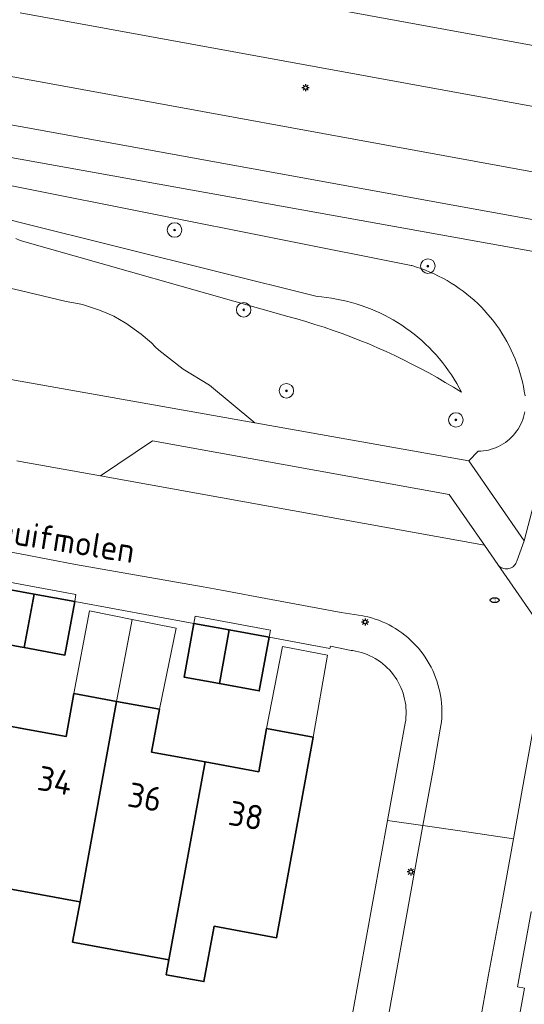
# Model space of a CAD drawing. Header units: metres. Extents: x 152610 to 160096, y 456114 to 462495.
# Tile 311 of 656: x 157500 to 157528, y 459751 to 459805. Entities that reach past the tile are written whole.
import ezdxf
from ezdxf.enums import TextEntityAlignment as Align

# ---------------------------------------------------------------- set-up
doc = ezdxf.new("R2010")
doc.units = ezdxf.units.M
doc.header["$LTSCALE"] = 0.5
doc.layers.get('0').update_dxf_attribs({"linetype": 'CONTINUOUS'})
for name, color, linetype, lineweight in [('B-PV-GR-BEPLANTING_CULTUUR_BOSPLANTSOEN-GV', 251, 'CONTINUOUS', 18), ('B-PV-GR-BOOM-S', 251, 'CONTINUOUS', 25), ('B-PV-GW-TALUD_KRUIN-G', 251, 'CONTINUOUS', 18), ('B-PV-IE-MEUBILAIR-S', 251, 'CONTINUOUS', 25), ('B-PV-OG-BEBOUWING-GV', 6, 'CONTINUOUS', 35), ('B-PV-OG-BEBOUWING-T18', 1, 'CONTINUOUS', 18), ('B-PV-OG-BEBOUWING_OVERBOUWING-GV', 251, 'CONTINUOUS', 18), ('B-PV-OG-TERREIN_BEGROEID-GV', 251, 'CONTINUOUS', 18), ('B-PV-OG-TOPOGRAFIE-T18', 1, 'CONTINUOUS', 18), ('B-PV-VH-GESLOTENVERHARDING_ASFALT-GV', 251, 'CONTINUOUS', 18), ('B-PV-VH-OPENVERHARDING_BETONSTRAATSTEEN-GV', 251, 'CONTINUOUS', 18), ('B-PV-VH-OPENVERHARDING_TEGEL-GV', 251, 'CONTINUOUS', 18)]:
    doc.layers.add(name, color=color, linetype=linetype, lineweight=lineweight)
doc.styles.add('NLCS-ISO', font='NLCS-ISO.ttf')
doc.styles.add('NLCS-ISO-M750-T18', font='NLCS-ISO.ttf', dxfattribs={"height": 1.35})

# ---------------------------------------------------------------- blocks, each defined once
blk = doc.blocks.new('SIE-MEUBILAIR_PAAL_LICHTMAST-SO')
for points in [[(-0.62, 0), (-1, 0)], [(-0.71, 0.71), (-0.44, 0.44)], [(0, 1), (0, 0.62)], [(0.44, 0.44), (0.71, 0.71)], [(1, 0), (0.62, 0)], [(-0.71, -0.71), (-0.44, -0.44)], [(0, -0.62), (0, -1)], [(0.44, -0.44), (0.71, -0.71)]]:
    blk.add_lwpolyline(points)
blk.add_circle((0, 0), 0.5)
blk = doc.blocks.new('SIE-MEUBILAIR_PUT_RIOOLPUT-SO')
blk.add_ellipse((0, 0), major_axis=(1.25, 0), ratio=0.54)
at = {"style": 'NLCS-ISO'}
blk.add_text('ri', height=0.75, dxfattribs=at).set_placement((-0.04, 0.07), align=Align.MIDDLE_CENTER)
blk = doc.blocks.new('SGR-BOOM_GBKN-SO')
at = {"linetype": 'ByBlock', "lineweight": 18}
h = blk.add_hatch(color=0, dxfattribs=at)
h.dxf.hatch_style = 1
edge = h.paths.add_edge_path()
edge.add_arc((0, 0), 0.25, 0, 360)
at = {"color": 0, "linetype": 'ByBlock', "lineweight": 18}
for radius in [2, 0.25]:
    blk.add_circle((0, 0), radius, dxfattribs=at)
at = {"color": 0, "linetype": 'ByBlock', "lineweight": 18, "style": 'NLCS-ISO'}
blk.add_attdef('SOORT', (2.5, 0), '', height=1.5, dxfattribs=at)

msp = doc.modelspace()

# ---------------------------------------------------------------- linework, layer by layer
at = {"layer": 'B-PV-GR-BEPLANTING_CULTUUR_BOSPLANTSOEN-GV', "flags": 128}
for points in [[(157527.779, 459784.021), (157527.738, 459784.282), (157527.689, 459784.542), (157527.633, 459784.8), (157527.568, 459785.057), (157527.496, 459785.311), (157527.416, 459785.563), (157527.328, 459785.812), (157527.234, 459786.059), (157527.131, 459786.303), (157527.021, 459786.543), (157526.905, 459786.78), (157526.78, 459787.014), (157526.649, 459787.244), (157526.512, 459787.469), (157526.367, 459787.69), (157526.216, 459787.907), (157526.058, 459788.119), (157525.894, 459788.326), (157525.723, 459788.528), (157525.547, 459788.725), (157525.364, 459788.917), (157525.176, 459789.103), (157524.983, 459789.283), (157524.784, 459789.457), (157524.58, 459789.625), (157524.371, 459789.787), (157524.157, 459789.942), (157523.939, 459790.091), (157523.716, 459790.234), (157523.489, 459790.369), (157523.258, 459790.497), (157523.023, 459790.619), (157522.784, 459790.733), (157522.543, 459790.84), (157522.298, 459790.94), (157522.05, 459791.032), (157521.799, 459791.116), (157521.547, 459791.193), (157521.52, 459791.201), (157500, 459795.489), (157496.355, 459796.215)], [(157499.758, 459792.684), (157500, 459792.586), (157514.72, 459788.395), (157515.215, 459788.26), (157515.719, 459788.114), (157516.22, 459787.96), (157516.72, 459787.799), (157517.216, 459787.631), (157517.71, 459787.454), (157518.202, 459787.271), (157518.69, 459787.079), (157519.176, 459786.881), (157519.658, 459786.674), (157520.138, 459786.461), (157520.614, 459786.24), (157521.086, 459786.012), (157521.555, 459785.777), (157522.021, 459785.535), (157522.482, 459785.286), (157522.94, 459785.029), (157523.394, 459784.766), (157523.843, 459784.496), (157524.289, 459784.219), (157524.16, 459784.465), (157524.024, 459784.707), (157523.881, 459784.946), (157523.731, 459785.179), (157523.574, 459785.409), (157523.411, 459785.634), (157523.242, 459785.854), (157523.066, 459786.069), (157522.884, 459786.28), (157522.696, 459786.484), (157522.503, 459786.684), (157522.303, 459786.877), (157522.098, 459787.065), (157521.888, 459787.247), (157521.673, 459787.422), (157521.453, 459787.592), (157521.228, 459787.755), (157520.998, 459787.911), (157520.764, 459788.061), (157520.526, 459788.204), (157520.284, 459788.34), (157520.038, 459788.469), (157519.788, 459788.591), (157519.535, 459788.706), (157519.278, 459788.813), (157519.019, 459788.913), (157518.757, 459789.006), (157518.493, 459789.09), (157518.226, 459789.168), (157517.957, 459789.237), (157517.686, 459789.299), (157517.413, 459789.353), (157517.139, 459789.399), (157516.864, 459789.437), (157516.587, 459789.467), (157516.341, 459789.487), (157500, 459793.577), (157499.51, 459793.7)], [(157499.51, 459793.7), (157500, 459793.577), (157516.341, 459789.487), (157516.587, 459789.467), (157516.864, 459789.437), (157517.139, 459789.399), (157517.413, 459789.353), (157517.686, 459789.299), (157517.957, 459789.237), (157518.226, 459789.168), (157518.493, 459789.09), (157518.757, 459789.006), (157519.019, 459788.913), (157519.278, 459788.813), (157519.535, 459788.706), (157519.788, 459788.591), (157520.038, 459788.469), (157520.284, 459788.34), (157520.526, 459788.204), (157520.764, 459788.061), (157520.998, 459787.911), (157521.228, 459787.755), (157521.453, 459787.592), (157521.673, 459787.422), (157521.888, 459787.247), (157522.098, 459787.065), (157522.303, 459786.877), (157522.503, 459786.684), (157522.696, 459786.484), (157522.884, 459786.28), (157523.066, 459786.069), (157523.242, 459785.854), (157523.411, 459785.634), (157523.574, 459785.409), (157523.731, 459785.179), (157523.881, 459784.946), (157524.024, 459784.707), (157524.16, 459784.465), (157524.289, 459784.219), (157523.843, 459784.496), (157523.394, 459784.766), (157522.94, 459785.029), (157522.482, 459785.286), (157522.021, 459785.535), (157521.555, 459785.777), (157521.086, 459786.012), (157520.614, 459786.24), (157520.138, 459786.461), (157519.658, 459786.674), (157519.176, 459786.881), (157518.69, 459787.079), (157518.202, 459787.271), (157517.71, 459787.454), (157517.216, 459787.631), (157516.72, 459787.799), (157516.22, 459787.96), (157515.719, 459788.114), (157515.215, 459788.26), (157514.72, 459788.395), (157500, 459792.586), (157499.758, 459792.684)], [(157498.219, 459790.237), (157500, 459789.816), (157502.528, 459789.223), (157503.151, 459789.105), (157503.431, 459789.052), (157503.867, 459788.911), (157504.206, 459788.801), (157504.365, 459788.735), (157504.769, 459788.568), (157505.148, 459788.411), (157505.772, 459788.046), (157505.808, 459788.021), (157506.651, 459787.418), (157507.118, 459787.03), (157507.23, 459786.937), (157507.436, 459786.723), (157507.62, 459786.533), (157508.967, 459785.494), (157510.419, 459784.608), (157512.917, 459782.538), (157524.68, 459780.44), (157525.2, 459780.97), (157525.345, 459780.976), (157525.49, 459780.99), (157525.634, 459781.012), (157525.777, 459781.042), (157525.917, 459781.08), (157526.056, 459781.126), (157526.191, 459781.178), (157526.324, 459781.239), (157526.453, 459781.306), (157526.578, 459781.381), (157526.698, 459781.462), (157526.815, 459781.55), (157526.926, 459781.644), (157527.032, 459781.744), (157527.132, 459781.849), (157527.226, 459781.96), (157527.314, 459782.076), (157527.396, 459782.197), (157527.47, 459782.321), (157527.538, 459782.45), (157527.599, 459782.583), (157527.652, 459782.718), (157527.698, 459782.856), (157527.736, 459782.997), (157527.766, 459783.139)]]:
    msp.add_lwpolyline(points, dxfattribs=at)
at = {"layer": 'B-PV-GW-TALUD_KRUIN-G', "flags": 128}
msp.add_lwpolyline([(157499.51, 459793.7), (157500, 459793.577), (157516.341, 459789.487), (157516.587, 459789.467), (157516.864, 459789.437), (157517.139, 459789.399), (157517.413, 459789.353), (157517.686, 459789.299), (157517.957, 459789.237), (157518.226, 459789.168), (157518.493, 459789.09), (157518.757, 459789.006), (157519.019, 459788.913), (157519.278, 459788.813), (157519.535, 459788.706), (157519.788, 459788.591), (157520.038, 459788.469), (157520.284, 459788.34), (157520.526, 459788.204), (157520.764, 459788.061), (157520.998, 459787.911), (157521.228, 459787.755), (157521.453, 459787.592), (157521.673, 459787.422), (157521.888, 459787.247), (157522.098, 459787.065), (157522.303, 459786.877), (157522.503, 459786.684), (157522.696, 459786.484), (157522.884, 459786.28), (157523.066, 459786.069), (157523.242, 459785.854), (157523.411, 459785.634), (157523.574, 459785.409), (157523.731, 459785.179), (157523.881, 459784.946), (157524.024, 459784.707), (157524.16, 459784.465), (157524.289, 459784.219), (157523.843, 459784.496), (157523.394, 459784.766), (157522.94, 459785.029), (157522.482, 459785.286), (157522.021, 459785.535), (157521.555, 459785.777), (157521.086, 459786.012), (157520.614, 459786.24), (157520.138, 459786.461), (157519.658, 459786.674), (157519.176, 459786.881), (157518.69, 459787.079), (157518.202, 459787.271), (157517.71, 459787.454), (157517.216, 459787.631), (157516.72, 459787.799), (157516.22, 459787.96), (157515.719, 459788.114), (157515.215, 459788.26), (157514.72, 459788.395), (157500, 459792.586), (157499.758, 459792.684)], dxfattribs=at)
at = {"layer": 'B-PV-OG-BEBOUWING-GV', "flags": 128}
for points in [[(157500.766, 459773.108), (157498.859, 459773.461), (157498.31, 459770.51), (157500, 459770.201), (157500.226, 459770.16)], [(157502.999, 459772.697), (157500.766, 459773.108), (157500.226, 459770.16), (157502.46, 459769.75)], [(157511.507, 459771.133), (157509.56, 459771.49), (157509.02, 459768.54), (157510.967, 459768.182)], [(157513.7, 459770.73), (157511.507, 459771.133), (157510.967, 459768.182), (157513.15, 459767.78)], [(157505.304, 459767.2), (157502.95, 459767.63), (157502.53, 459765.27), (157500, 459765.734), (157499.435, 459765.837), (157497.846, 459757.165), (157500, 459756.771), (157503.078, 459756.208), (157503.291, 459756.169)], [(157505.304, 459767.2), (157503.291, 459756.169), (157502.886, 459753.949), (157508.187, 459752.979), (157510.179, 459763.87), (157507.23, 459764.41), (157507.66, 459766.77)], [(157516.13, 459765.23), (157513.56, 459765.7), (157513.13, 459763.33), (157510.179, 459763.87), (157508.187, 459752.979), (157508.075, 459752.364), (157508.036, 459752.15), (157510.109, 459751.77), (157510.667, 459754.82), (157514.11, 459754.19)]]:
    msp.add_lwpolyline(points, close=True, dxfattribs=at)
at = {"layer": 'B-PV-OG-BEBOUWING_OVERBOUWING-GV', "flags": 128}
for points in [[(157505.304, 459767.2), (157506.155, 459771.715), (157503.813, 459772.179), (157502.95, 459767.63)], [(157508.583, 459771.235), (157506.155, 459771.715), (157505.304, 459767.2), (157507.66, 459766.77)], [(157516.91, 459769.747), (157514.431, 459770.222), (157513.56, 459765.7), (157516.13, 459765.23)]]:
    msp.add_lwpolyline(points, close=True, dxfattribs=at)
at = {"layer": 'B-PV-OG-TERREIN_BEGROEID-GV', "flags": 128}
for points in [[(157453.47, 459810.019), (157500, 459801.512), (157553.38, 459791.752), (157553.922, 459791.682), (157554.534, 459791.596), (157555.145, 459791.502), (157555.755, 459791.4), (157556.364, 459791.29), (157556.971, 459791.172), (157557.576, 459791.046), (157558.18, 459790.913), (157558.782, 459790.771)], [(157538.45, 459790.13), (157500, 459797.049), (157441.9, 459807.503)], [(157561.343, 459793.048), (157555.691, 459794.688), (157549.952, 459795.988), (157500, 459805.109)], [(157496.355, 459796.215), (157500, 459795.489), (157521.52, 459791.201), (157521.547, 459791.193), (157521.799, 459791.116), (157522.05, 459791.032), (157522.298, 459790.94), (157522.543, 459790.84), (157522.784, 459790.733), (157523.023, 459790.619), (157523.258, 459790.497), (157523.489, 459790.369), (157523.716, 459790.234), (157523.939, 459790.091), (157524.157, 459789.942), (157524.371, 459789.787), (157524.58, 459789.625), (157524.784, 459789.457), (157524.983, 459789.283), (157525.176, 459789.103), (157525.364, 459788.917), (157525.547, 459788.725), (157525.723, 459788.528), (157525.894, 459788.326), (157526.058, 459788.119), (157526.216, 459787.907), (157526.367, 459787.69), (157526.512, 459787.469), (157526.649, 459787.244), (157526.78, 459787.014), (157526.905, 459786.78), (157527.021, 459786.543), (157527.131, 459786.303), (157527.234, 459786.059), (157527.328, 459785.812), (157527.416, 459785.563), (157527.496, 459785.311), (157527.568, 459785.057), (157527.633, 459784.8), (157527.689, 459784.542), (157527.738, 459784.282), (157527.779, 459784.021)], [(157498.15, 459785.17), (157500, 459784.841), (157512.917, 459782.538), (157510.419, 459784.608), (157508.967, 459785.494), (157507.62, 459786.533), (157507.436, 459786.723), (157507.23, 459786.937), (157507.118, 459787.03), (157506.651, 459787.418), (157505.808, 459788.021), (157505.772, 459788.046), (157505.148, 459788.411), (157504.769, 459788.568), (157504.365, 459788.735), (157504.206, 459788.801), (157503.867, 459788.911), (157503.431, 459789.052), (157503.151, 459789.105), (157502.528, 459789.223), (157500, 459789.816), (157498.219, 459790.237)], [(157527.766, 459783.139), (157527.736, 459782.997), (157527.698, 459782.856), (157527.652, 459782.718), (157527.599, 459782.583), (157527.538, 459782.45), (157527.47, 459782.321), (157527.396, 459782.197), (157527.314, 459782.076), (157527.226, 459781.96), (157527.132, 459781.849), (157527.032, 459781.744), (157526.926, 459781.644), (157526.815, 459781.55), (157526.698, 459781.462), (157526.578, 459781.381), (157526.453, 459781.306), (157526.324, 459781.239), (157526.191, 459781.178), (157526.056, 459781.126), (157525.917, 459781.08), (157525.777, 459781.042), (157525.634, 459781.012), (157525.49, 459780.99), (157525.345, 459780.976), (157525.2, 459780.97), (157524.68, 459780.44), (157527.73, 459776.04), (157529.107, 459781.317)]]:
    msp.add_lwpolyline(points, dxfattribs=at)
at = {"layer": 'B-PV-VH-GESLOTENVERHARDING_ASFALT-GV', "flags": 128}
for points in [[(157558.782, 459790.771), (157558.18, 459790.913), (157557.576, 459791.046), (157556.971, 459791.172), (157556.364, 459791.29), (157555.755, 459791.4), (157555.145, 459791.502), (157554.534, 459791.596), (157553.922, 459791.682), (157553.38, 459791.752), (157500, 459801.512), (157453.47, 459810.019)], [(157440.22, 459809.71), (157500, 459798.849), (157538.659, 459791.822), (157545.01, 459790.67), (157552.88, 459789.24), (157553.116, 459789.209), (157553.656, 459789.134), (157554.195, 459789.05), (157554.732, 459788.959), (157555.269, 459788.859), (157555.803, 459788.752), (157556.336, 459788.637), (157556.867, 459788.514), (157557.397, 459788.384), (157557.924, 459788.245), (157558.45, 459788.099), (157558.973, 459787.945)], [(157570.011, 459795.68), (157500, 459808.496)], [(157500, 459808.496), (157570.011, 459795.68)], [(157500, 459805.109), (157549.952, 459795.988), (157555.691, 459794.688), (157561.343, 459793.048)]]:
    msp.add_lwpolyline(points, dxfattribs=at)
at = {"layer": 'B-PV-VH-OPENVERHARDING_BETONSTRAATSTEEN-GV', "flags": 128}
for points in [[(157441.9, 459807.503), (157500, 459797.049), (157538.45, 459790.13), (157538.64, 459790.37), (157538.659, 459791.822), (157500, 459798.849), (157440.22, 459809.71)], [(157529.107, 459781.317), (157527.73, 459776.04), (157527.323, 459774.915), (157527.301, 459774.856), (157527.27, 459774.794), (157527.233, 459774.736), (157527.188, 459774.683), (157527.139, 459774.636), (157527.083, 459774.594), (157527.024, 459774.56), (157526.961, 459774.532), (157526.895, 459774.512), (157526.827, 459774.499), (157526.758, 459774.495), (157526.689, 459774.498), (157526.621, 459774.51), (157526.555, 459774.529), (157526.491, 459774.556), (157526.431, 459774.59), (157526.376, 459774.631), (157526.325, 459774.678), (157526.28, 459774.73), (157529.119, 459770.618)], [(157529.119, 459770.618), (157526.28, 459774.73), (157525.542, 459775.8), (157504.42, 459779.62), (157500, 459780.416), (157499.81, 459780.451)], [(157492.53, 459776.68), (157500, 459775.319), (157503.05, 459774.74), (157510.06, 459773.51), (157511.07, 459773.33), (157513.81, 459772.82), (157517.67, 459772.09), (157518.863, 459771.916), (157518.933, 459771.902), (157519.135, 459771.854), (157519.336, 459771.799), (157519.534, 459771.737), (157519.729, 459771.667), (157519.922, 459771.589), (157520.112, 459771.504), (157520.298, 459771.412), (157520.48, 459771.313), (157520.659, 459771.206), (157520.833, 459771.093), (157521.003, 459770.973), (157521.168, 459770.847), (157521.328, 459770.715), (157521.483, 459770.576), (157521.632, 459770.432), (157521.776, 459770.282), (157521.914, 459770.127), (157522.045, 459769.966), (157522.171, 459769.801), (157522.29, 459769.63), (157522.402, 459769.456), (157522.508, 459769.277), (157522.606, 459769.094), (157522.698, 459768.907), (157522.782, 459768.718), (157522.859, 459768.525), (157522.929, 459768.329), (157522.99, 459768.131), (157523.044, 459767.93), (157523.091, 459767.727), (157523.129, 459767.523), (157523.16, 459767.318), (157523.183, 459767.111), (157523.197, 459766.904), (157523.204, 459766.696), (157523.203, 459766.489), (157523.194, 459766.281), (157523.176, 459766.074), (157523.151, 459765.868), (157523.118, 459765.663), (157522.72, 459763.44), (157522.161, 459760.362), (157524.329, 459760.048), (157527.14, 459759.64), (157527.74, 459762.93)], [(157525.385, 459749.999), (157525.76, 459752.06), (157526.46, 459755.88), (157527.14, 459759.64), (157524.329, 459760.048), (157522.161, 459760.362), (157520.281, 459750)]]:
    msp.add_lwpolyline(points, dxfattribs=at)
msp.add_lwpolyline([(157523.61, 459778.6), (157507.28, 459781.54), (157504.42, 459779.62), (157525.542, 459775.8)], close=True, dxfattribs=at)
at = {"layer": 'B-PV-VH-OPENVERHARDING_TEGEL-GV', "flags": 128}
for points in [[(157499.81, 459780.451), (157500, 459780.416), (157504.42, 459779.62), (157507.28, 459781.54), (157523.61, 459778.6), (157525.542, 459775.8), (157526.28, 459774.73), (157526.325, 459774.678), (157526.376, 459774.631), (157526.431, 459774.59), (157526.491, 459774.556), (157526.555, 459774.529), (157526.621, 459774.51), (157526.689, 459774.498), (157526.758, 459774.495), (157526.827, 459774.499), (157526.895, 459774.512), (157526.961, 459774.532), (157527.024, 459774.56), (157527.083, 459774.594), (157527.139, 459774.636), (157527.188, 459774.683), (157527.233, 459774.736), (157527.27, 459774.794), (157527.301, 459774.856), (157527.323, 459774.915), (157527.73, 459776.04), (157524.68, 459780.44), (157512.917, 459782.538), (157500, 459784.841), (157498.15, 459785.17)], [(157498.934, 459773.858), (157500, 459773.661), (157503.07, 459773.09), (157502.999, 459772.697), (157509.56, 459771.49), (157509.63, 459771.89), (157513.77, 459771.13), (157513.7, 459770.73), (157517.03, 459770.12), (157517.08, 459770.24), (157518.219, 459770.011), (157518.295, 459770), (157518.459, 459769.972), (157518.621, 459769.935), (157518.782, 459769.891), (157518.94, 459769.839), (157519.095, 459769.779), (157519.247, 459769.712), (157519.396, 459769.638), (157519.541, 459769.557), (157519.682, 459769.469), (157519.819, 459769.374), (157519.951, 459769.273), (157520.078, 459769.166), (157520.199, 459769.052), (157520.315, 459768.933), (157520.425, 459768.808), (157520.529, 459768.679), (157520.627, 459768.544), (157520.718, 459768.405), (157520.802, 459768.261), (157520.88, 459768.114), (157520.95, 459767.963), (157521.012, 459767.809), (157521.068, 459767.652), (157521.115, 459767.493), (157521.155, 459767.332), (157521.188, 459767.169), (157521.212, 459767.004), (157521.228, 459766.839), (157521.236, 459766.673), (157521.237, 459766.506), (157521.229, 459766.34), (157521.214, 459766.175), (157521.19, 459766.01), (157520.216, 459760.644), (157522.161, 459760.362), (157522.72, 459763.44), (157523.118, 459765.663), (157523.151, 459765.868), (157523.176, 459766.074), (157523.194, 459766.281), (157523.203, 459766.489), (157523.204, 459766.696), (157523.197, 459766.904), (157523.183, 459767.111), (157523.16, 459767.318), (157523.129, 459767.523), (157523.091, 459767.727), (157523.044, 459767.93), (157522.99, 459768.131), (157522.929, 459768.329), (157522.859, 459768.525), (157522.782, 459768.718), (157522.698, 459768.907), (157522.606, 459769.094), (157522.508, 459769.277), (157522.402, 459769.456), (157522.29, 459769.63), (157522.171, 459769.801), (157522.045, 459769.966), (157521.914, 459770.127), (157521.776, 459770.282), (157521.632, 459770.432), (157521.483, 459770.576), (157521.328, 459770.715), (157521.168, 459770.847), (157521.003, 459770.973), (157520.833, 459771.093), (157520.659, 459771.206), (157520.48, 459771.313), (157520.298, 459771.412), (157520.112, 459771.504), (157519.922, 459771.589), (157519.729, 459771.667), (157519.534, 459771.737), (157519.336, 459771.799), (157519.135, 459771.854), (157518.933, 459771.902), (157518.863, 459771.916), (157517.67, 459772.09), (157513.81, 459772.82), (157511.07, 459773.33), (157510.06, 459773.51), (157503.05, 459774.74), (157500, 459775.319), (157492.53, 459776.68)], [(157527.493, 459750), (157527.749, 459751.41), (157527.36, 459751.48), (157528.11, 459755.62), (157528.504, 459755.549), (157529.154, 459759.114), (157529.78, 459762.53), (157530.6, 459767.67), (157530.85, 459769.16), (157531.23, 459771.02), (157529.64, 459773.29), (157529.119, 459770.618), (157527.74, 459762.93), (157527.14, 459759.64), (157526.46, 459755.88), (157525.76, 459752.06), (157525.385, 459749.999)], [(157520.281, 459750), (157522.161, 459760.362), (157520.216, 459760.644), (157518.283, 459750)]]:
    msp.add_lwpolyline(points, dxfattribs=at)

# ---------------------------------------------------------------- block references
at = {"layer": 'B-PV-GR-BOOM-S', "xscale": 0.2, "yscale": 0.2, "zscale": 0.2}
for p in [(157508.496, 459793.155), (157522.435, 459791.168), (157512.297, 459788.76), (157514.648, 459784.304), (157523.976, 459782.696)]:
    msp.add_blockref('SGR-BOOM_GBKN-SO', p, dxfattribs=at)
at = {"layer": 'B-PV-IE-MEUBILAIR-S', "xscale": 0.2, "yscale": 0.2, "zscale": 0.2}
for name, p in [('SIE-MEUBILAIR_PAAL_LICHTMAST-SO', (157515.705, 459800.991)), ('SIE-MEUBILAIR_PUT_RIOOLPUT-SO', (157526.114, 459772.772)), ('SIE-MEUBILAIR_PAAL_LICHTMAST-SO', (157518.981, 459771.572)), ('SIE-MEUBILAIR_PAAL_LICHTMAST-SO', (157521.5, 459757.819))]:
    msp.add_blockref(name, p, dxfattribs=at)

# ---------------------------------------------------------------- texts
at = {"layer": 'B-PV-OG-BEBOUWING-T18', "style": 'NLCS-ISO-M750-T18'}
for s, p in [('34', (157501.918, 459762.841)), ('36', (157506.863, 459761.935)), ('38', (157512.426, 459760.917))]:
    msp.add_text(s, height=1.35, rotation=349.6, dxfattribs=at).set_placement(p, align=Align.MIDDLE)
at = {"layer": 'B-PV-OG-TOPOGRAFIE-T18', "style": 'NLCS-ISO-M750-T18'}
msp.add_text('Snuifmolen', height=1.35, rotation=351, dxfattribs=at).set_placement((157502.033, 459776.144), align=Align.MIDDLE)

doc.saveas('drawing.dxf')
